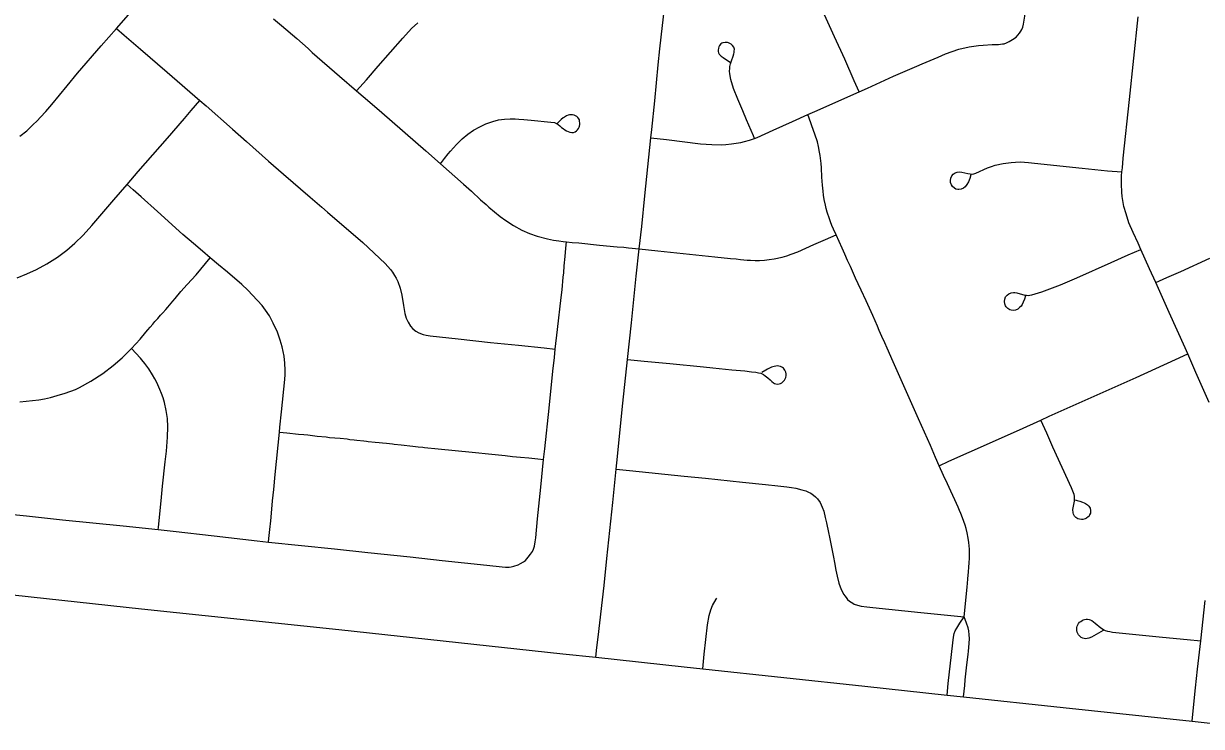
# Model space of a CAD drawing. Extents: x 0 to 1134, y 0 to 440.
# Drawn here: x 837.352 to 837.976, y 356.117 to 356.49 of the extents above; entities that cross this region are included whole.
import ezdxf

# ---------------------------------------------------------------- set-up
doc = ezdxf.new("R2010")
doc.units = 0
for name, color, linetype in [('GM_X_City_Street', 7, 'Continuous'), ('GM_X_County_Road', 7, 'Continuous'), ('GM_X_Township_Road', 7, 'Continuous')]:
    doc.layers.add(name, color=color, linetype=linetype)

msp = doc.modelspace()

# ---------------------------------------------------------------- linework, layer by layer
at = {"layer": 'GM_X_City_Street'}
for points in [[(837.87793, 356.4825), (837.87887, 356.48344), (837.87977, 356.48454), (837.88051, 356.48553), (837.88104, 356.48647), (837.8815, 356.4878), (837.88189, 356.48928), (837.88265, 356.49347), (837.8855, 356.51931), (837.88739, 356.53838), (837.88837, 356.54836), (837.89138, 356.57677), (837.89382, 356.59861), (837.89441, 356.60391), (837.89598, 356.61995), (837.8966, 356.62673), (837.897, 356.63045)], [(837.3501, 356.43), (837.35379, 356.43282), (837.35713, 356.43598), (837.35933, 356.43818), (837.36117, 356.44003), (837.36397, 356.44315), (837.36707, 356.4468), (837.37111, 356.45163), (837.37515, 356.45665), (837.38065, 356.46329), (837.39321, 356.47787), (837.4013, 356.48703), (837.43489, 356.52558)], [(837.79477, 356.45342), (837.79222, 356.4593), (837.78728, 356.47072), (837.78181, 356.48255), (837.76849, 356.51191)], [(837.48451, 356.49222), (837.48878, 356.48859), (837.49685, 356.48179), (837.50283, 356.47644), (837.50511, 356.47438), (837.51955, 356.46169), (837.52846, 356.45405), (837.53553, 356.44799), (837.54198, 356.44252), (837.5653, 356.42227), (837.57302, 356.41539), (837.5852, 356.40455), (837.58938, 356.4009), (837.59422, 356.39633), (837.59719, 356.39375), (837.59859, 356.39245), (837.60166, 356.39), (837.60463, 356.38754), (837.60758, 356.3853), (837.61164, 356.38263), (837.61605, 356.38021), (837.6201, 356.37841), (837.62431, 356.37701), (837.62976, 356.37566), (837.63292, 356.37501), (837.63567, 356.37459), (837.63805, 356.37425), (837.6398, 356.37406), (837.64272, 356.37376), (837.64624, 356.37346), (837.65721, 356.37236), (837.66655, 356.37147), (837.67024, 356.37114), (837.6727, 356.37087), (837.67829, 356.37037), (837.68816, 356.36935), (837.71834, 356.3661), (837.72669, 356.36529), (837.72959, 356.36497), (837.7319, 356.36475), (837.73541, 356.36442), (837.73723, 356.3643), (837.73972, 356.36424), (837.74197, 356.36422), (837.74474, 356.36439), (837.7472, 356.36461), (837.74973, 356.36501), (837.75403, 356.366), (837.7565, 356.36668), (837.75883, 356.36746), (837.76233, 356.36883), (837.77082, 356.37261), (837.77702, 356.37533), (837.78263, 356.3777)], [(837.52846, 356.45405), (837.53374, 356.4598), (837.54008, 356.46701), (837.55309, 356.48192), (837.55774, 356.48702), (837.56105, 356.48998)], [(837.98034, 356.28896), (837.9732, 356.3048), (837.96888, 356.31465), (837.96746, 356.31788), (837.95915, 356.33659), (837.95195, 356.35253), (837.94868, 356.35977), (837.9441, 356.37003), (837.94261, 356.37335), (837.93997, 356.37896), (837.93773, 356.38407), (837.93621, 356.38879), (837.93512, 356.39276), (837.93447, 356.39601), (837.93409, 356.39813), (837.93392, 356.4003), (837.93375, 356.40464), (837.93389, 356.40898), (837.93407, 356.41108), (837.93426, 356.41323), (837.93466, 356.4183), (837.93811, 356.44938), (837.9426, 356.4932)], [(837.4013, 356.48703), (837.40543, 356.48349), (837.41409, 356.47605), (837.42821, 356.46391), (837.44559, 356.44891), (837.44888, 356.44606), (837.46288, 356.43377), (837.47027, 356.42712), (837.48194, 356.41676), (837.48976, 356.40981), (837.50399, 356.39773), (837.5102, 356.3924), (837.51319, 356.38984), (837.53189, 356.37364), (837.54369, 356.36262), (837.54656, 356.35936), (837.54761, 356.35804), (837.54865, 356.35628), (837.54949, 356.35472), (837.55035, 356.35296), (837.55167, 356.34948), (837.55258, 356.34587), (837.55344, 356.34035), (837.55409, 356.33605), (837.55475, 356.33367), (837.55582, 356.33143), (837.55719, 356.32933), (837.55843, 356.32792), (837.55987, 356.32675), (837.5615, 356.32587), (837.56384, 356.32503), (837.56539, 356.32467), (837.56749, 356.32431), (837.58231, 356.3226), (837.5996, 356.32077), (837.61443, 356.31929), (837.62801, 356.31785), (837.63385, 356.31724)], [(837.6845, 356.42915), (837.69282, 356.42815), (837.71069, 356.42599), (837.71683, 356.42553), (837.72173, 356.42548), (837.72428, 356.4256), (837.72723, 356.42591), (837.73206, 356.42671), (837.73414, 356.42717), (837.73679, 356.4279), (837.73878, 356.42854), (837.73936, 356.42877), (837.74079, 356.42934), (837.74926, 356.43311), (837.75943, 356.43776), (837.76759, 356.44144), (837.77127, 356.4431), (837.79477, 356.45342), (837.79917, 356.45537), (837.81309, 356.46172), (837.82542, 356.46706), (837.82825, 356.46825), (837.83666, 356.47185), (837.84061, 356.47353), (837.8441, 356.4748), (837.84761, 356.476), (837.8531, 356.47728), (837.85808, 356.47799), (837.86054, 356.47825), (837.86528, 356.47857), (837.8671, 356.4786), (837.86868, 356.47862), (837.86966, 356.4787), (837.87071, 356.47882), (837.87173, 356.47895), (837.87295, 356.47945), (837.87428, 356.48007), (837.87602, 356.48112), (837.87793, 356.4825)], [(837.73936, 356.42877), (837.73878, 356.43014), (837.73513, 356.43866), (837.73315, 356.44338), (837.73056, 356.44955), (837.72828, 356.45533), (837.72683, 356.45997), (837.7263, 356.46302), (837.72615, 356.46446), (837.72623, 356.46585), (837.72639, 356.46695), (837.72666, 356.46829), (837.72717, 356.46989), (837.72804, 356.47241), (837.72838, 356.47359), (837.72856, 356.47432), (837.72867, 356.47504), (837.72873, 356.47607), (837.72836, 356.47707), (837.72777, 356.47799), (837.72706, 356.47874), (837.72633, 356.47915), (837.72569, 356.47938), (837.72508, 356.47954), (837.72384, 356.47966), (837.72266, 356.4795), (837.72208, 356.47925), (837.7215, 356.47886), (837.72083, 356.47795), (837.72054, 356.47723), (837.72032, 356.47659), (837.72008, 356.47547), (837.72014, 356.47478), (837.72036, 356.47405), (837.72068, 356.47351), (837.72117, 356.47287), (837.72165, 356.47239), (837.72274, 356.4716), (837.72672, 356.46909)], [(837.34866, 356.35502), (837.35387, 356.35702), (837.35895, 356.35933), (837.36439, 356.36234), (837.37011, 356.366), (837.37506, 356.36971), (837.37925, 356.37336), (837.3837, 356.37766), (837.38836, 356.38263), (837.40003, 356.39631), (837.40699, 356.40437), (837.41293, 356.41124), (837.4284, 356.42898), (837.43733, 356.43933), (837.44096, 356.44355), (837.44559, 356.44891)], [(837.57302, 356.41539), (837.57511, 356.41816), (837.57717, 356.42066), (837.57836, 356.42197), (837.58155, 356.42559), (837.58451, 356.42854), (837.58755, 356.43105), (837.59059, 356.4332), (837.59381, 356.43499), (837.59705, 356.43656), (837.60068, 356.43779), (837.60376, 356.4386), (837.60694, 356.43904), (837.61002, 356.43919), (837.61254, 356.43918), (837.61449, 356.43902), (837.61725, 356.43884), (837.62099, 356.43854), (837.63147, 356.43746), (837.63346, 356.43719), (837.63416, 356.43694), (837.63474, 356.43667), (837.6354, 356.43617), (837.63629, 356.43543), (837.63718, 356.43466), (837.63795, 356.43404), (837.63881, 356.43341), (837.63985, 356.43284), (837.64074, 356.43241), (837.64152, 356.43214), (837.64252, 356.43194), (837.64353, 356.43202), (837.64434, 356.43225), (837.64505, 356.43274), (837.64562, 356.4333), (837.64612, 356.434), (837.64643, 356.43469), (837.6467, 356.43535), (837.64686, 356.4362), (837.64686, 356.43694), (837.64674, 356.43791), (837.64659, 356.43857), (837.64628, 356.43926), (837.64577, 356.43988), (837.64519, 356.44039), (837.64454, 356.44073), (837.6438, 356.44104), (837.64298, 356.44124), (837.64217, 356.44136), (837.64136, 356.44136), (837.64058, 356.44112), (837.63973, 356.44077), (837.63869, 356.44015), (837.63806, 356.43972), (837.63702, 356.4388), (837.63508, 356.4369)], [(837.85045, 356.17542), (837.85166, 356.18768), (837.85201, 356.19134), (837.85223, 356.19317), (837.85243, 356.19562), (837.85276, 356.19926), (837.85302, 356.20169), (837.85319, 356.20412), (837.85332, 356.20653), (837.85334, 356.20952), (837.85328, 356.2113), (837.85316, 356.21306), (837.85297, 356.21482), (837.85263, 356.2171), (837.85205, 356.21996), (837.85147, 356.22224), (837.85099, 356.22394), (837.84966, 356.22791), (837.84876, 356.23015), (837.84803, 356.23184), (837.84734, 356.23351), (837.84554, 356.23744), (837.84334, 356.24206), (837.84158, 356.24587), (837.8396, 356.25027), (837.83723, 356.25549), (837.83527, 356.2598), (837.83254, 356.26622), (837.82629, 356.2804), (837.81997, 356.29461), (837.8129, 356.31043), (837.80966, 356.31771), (837.8084, 356.32049), (837.80691, 356.32384), (837.80542, 356.32717), (837.80447, 356.3294), (837.80325, 356.33216), (837.80205, 356.33495), (837.79851, 356.34273), (837.79583, 356.34844), (837.79429, 356.35188), (837.79297, 356.35475), (837.79018, 356.36091), (837.78871, 356.36421), (837.78732, 356.36743), (837.78585, 356.37066), (837.78431, 356.37417), (837.78263, 356.3777), (837.78131, 356.3807), (837.78043, 356.38275), (837.7797, 356.38459), (837.77904, 356.3862), (837.77786, 356.38972), (837.77735, 356.3917), (837.77691, 356.3935), (837.77632, 356.39648), (837.77598, 356.39877), (837.77573, 356.4008), (837.77537, 356.40409), (837.77509, 356.40824), (837.77484, 356.41315), (837.77464, 356.41558), (837.77417, 356.41981), (837.77389, 356.42161), (837.7733, 356.42457), (837.77271, 356.42692), (837.77143, 356.43098), (837.76979, 356.43553), (837.7692, 356.43711), (837.76759, 356.44144)], [(837.85406, 356.40954), (837.85346, 356.40755), (837.85274, 356.40586), (837.85196, 356.40442), (837.85103, 356.40319), (837.85006, 356.40242), (837.84893, 356.40191), (837.84771, 356.40171), (837.84702, 356.40177), (837.84611, 356.40201), (837.84539, 356.40245), (837.84436, 356.40327), (837.8437, 356.40424), (837.84326, 356.40539), (837.84314, 356.40661), (837.84336, 356.40783), (837.84388, 356.40894), (837.84468, 356.40989), (837.8457, 356.4106), (837.84684, 356.41095), (837.84805, 356.41105), (837.84928, 356.4109), (837.85243, 356.41026), (837.8537, 356.41002), (837.85477, 356.40996), (837.85563, 356.41008), (837.85657, 356.41034), (837.86279, 356.41315), (837.86496, 356.414), (837.86688, 356.41457), (837.87109, 356.41559), (837.8754, 356.41614), (837.87761, 356.41628), (837.88035, 356.41635), (837.88448, 356.4161), (837.88772, 356.41579), (837.88955, 356.41557), (837.90122, 356.41426), (837.91302, 356.41297), (837.92643, 356.41172), (837.93407, 356.41108)], [(837.48188, 356.21509), (837.48208, 356.21692), (837.48253, 356.22178), (837.48307, 356.22639), (837.48341, 356.23041), (837.48405, 356.2369), (837.48438, 356.23992), (837.48474, 356.2429), (837.48547, 356.25086), (837.48771, 356.27327), (837.48796, 356.27585), (837.4888, 356.28397), (837.49055, 356.3012), (837.49066, 356.30378), (837.49075, 356.30616), (837.4906, 356.30988), (837.49012, 356.31358), (837.48914, 356.31844), (837.48808, 356.32198), (837.48659, 356.32616), (837.48438, 356.33106), (837.4824, 356.33485), (837.48039, 356.33788), (837.4785, 356.3403), (837.47349, 356.34581), (837.47089, 356.34846), (837.46774, 356.3514), (837.46009, 356.35792), (837.45537, 356.36188), (837.45092, 356.36566), (837.44688, 356.3691), (837.44219, 356.37314), (837.43651, 356.37798), (837.42312, 356.39006), (837.4145, 356.39782), (837.41016, 356.40162), (837.40699, 356.40437)], [(837.61802, 356.20536), (837.61947, 356.20705), (837.62074, 356.20873), (837.62168, 356.21013), (837.62228, 356.21131), (837.62276, 356.21296), (837.62317, 356.21517), (837.62349, 356.21735), (837.62448, 356.22741), (837.62612, 356.24405), (837.62765, 356.25886), (837.62822, 356.26444), (837.63062, 356.28598), (837.63258, 356.30551), (837.63338, 356.31288), (837.63385, 356.31724), (837.63499, 356.32768), (837.63691, 356.3446), (837.63741, 356.34869), (837.63809, 356.35528), (837.63828, 356.35768), (837.63861, 356.36138), (837.63911, 356.36622), (837.6395, 356.37062), (837.6398, 356.37406)], [(837.3501, 356.28936), (837.35344, 356.28959), (837.36028, 356.29042), (837.36319, 356.29096), (837.36643, 356.29169), (837.37, 356.29264), (837.37425, 356.29392), (837.37958, 356.29587), (837.38185, 356.29699), (837.38785, 356.30032), (837.39416, 356.30439), (837.39965, 356.30854), (837.40439, 356.31263), (837.4093, 356.31749), (837.41385, 356.32252), (837.41688, 356.32627), (837.41803, 356.32751), (837.41913, 356.32884), (837.42064, 356.3305), (837.42175, 356.33183), (837.42326, 356.33349), (837.42473, 356.33524), (837.4259, 356.33646), (837.42742, 356.33821), (837.42858, 356.33953), (837.43124, 356.34267), (837.4324, 356.34401), (837.43554, 356.34771), (837.43884, 356.35137), (837.44351, 356.35659), (837.45092, 356.36566)], [(837.88302, 356.34547), (837.88242, 356.34373), (837.88174, 356.34202), (837.88123, 356.34092), (837.88059, 356.33999), (837.87986, 356.33921), (837.87886, 356.33845), (837.87774, 356.33792), (837.87652, 356.33771), (837.87529, 356.33784), (837.87469, 356.33803), (837.87355, 356.33871), (837.8727, 356.33956), (837.87231, 356.34012), (837.87194, 356.34123), (837.87178, 356.34246), (837.87194, 356.34369), (837.87242, 356.34484), (837.87318, 356.34583), (837.87416, 356.34657), (837.8753, 356.34706), (837.87652, 356.34726), (837.87733, 356.34721), (837.87836, 356.34707), (837.88258, 356.34588), (837.88348, 356.34572), (837.88442, 356.34568), (837.88531, 356.34572), (837.88627, 356.34592), (837.8916, 356.34762), (837.90155, 356.35123), (837.91015, 356.35493), (837.9283, 356.36315), (837.93743, 356.36713), (837.9441, 356.37003)], [(837.95195, 356.35253), (837.95791, 356.35515), (837.96531, 356.35841), (837.98063, 356.36547)], [(837.42343, 356.22167), (837.42355, 356.22284), (837.42525, 356.23879), (837.42581, 356.24467), (837.42723, 356.25759), (837.42783, 356.26311), (837.42844, 356.27052), (837.42855, 356.2761), (837.42831, 356.28041), (837.42773, 356.28471), (837.42677, 356.28893), (837.42604, 356.29147), (837.42523, 356.29365), (837.42433, 356.29586), (837.4227, 356.29948), (837.42164, 356.30153), (837.42044, 356.30359), (837.41851, 356.30672), (837.41749, 356.30823), (837.41637, 356.30969), (837.41486, 356.31159), (837.41403, 356.31247), (837.4093, 356.31749)], [(837.67209, 356.31168), (837.68088, 356.31085), (837.69448, 356.30957), (837.71235, 356.30777), (837.7173, 356.30733), (837.72745, 356.30633), (837.7343, 356.30565), (837.7378, 356.30528), (837.74013, 356.30501), (837.74148, 356.30476), (837.74276, 356.30442), (837.74407, 356.30383), (837.7451, 356.30315), (837.7465, 356.30196), (837.7476, 356.30091), (837.74852, 356.30007), (837.74937, 356.2994), (837.74992, 356.29909), (837.75062, 356.2988), (837.7516, 356.29868), (837.75251, 356.2988), (837.75323, 356.29903), (837.75388, 356.29941), (837.75462, 356.30005), (837.75523, 356.30071), (837.75567, 356.30147), (837.75593, 356.30222), (837.7561, 356.30327), (837.7561, 356.30417), (837.75596, 356.30505), (837.7555, 356.30605), (837.75479, 356.30706), (837.75429, 356.30751), (837.75321, 356.30808), (837.75233, 356.30828), (837.75141, 356.30834), (837.75065, 356.30824), (837.74985, 356.30808), (837.74847, 356.30764), (837.74732, 356.3072), (837.74627, 356.30665), (837.74535, 356.30613), (837.74335, 356.30477)], [(837.83723, 356.25549), (837.84231, 356.25782), (837.85304, 356.26272), (837.87971, 356.27457), (837.89115, 356.27969), (837.89558, 356.28167), (837.9194, 356.29228), (837.9415, 356.30217), (837.96241, 356.31169), (837.96888, 356.31465)], [(837.90934, 356.23742), (837.91035, 356.23715), (837.91172, 356.23672), (837.91312, 356.23617), (837.91402, 356.23578), (837.91479, 356.2354), (837.91577, 356.23473), (837.91653, 356.234), (837.91714, 356.23294), (837.91741, 356.2318), (837.91744, 356.23114), (837.91733, 356.23044), (837.91694, 356.22943), (837.91662, 356.22883), (837.91616, 356.22834), (837.91522, 356.22767), (837.91463, 356.22738), (837.91341, 356.22708), (837.91265, 356.22701), (837.9116, 356.22713), (837.91074, 356.22736), (837.90958, 356.2281), (837.90897, 356.22881), (837.90834, 356.22988), (837.90817, 356.23048), (837.90803, 356.23232), (837.90817, 356.23321), (837.90888, 356.23663), (837.90899, 356.23758), (837.909, 356.23848), (837.90891, 356.23933), (837.90868, 356.24031), (837.90731, 356.24378), (837.8974, 356.26538), (837.89417, 356.27278), (837.89115, 356.27969)], [(837.48771, 356.27327), (837.49164, 356.27288), (837.49776, 356.27226), (837.50064, 356.27199), (837.50269, 356.27176), (837.50516, 356.27147), (837.50761, 356.27122), (837.51244, 356.2707), (837.51422, 356.27051), (837.51983, 356.27004), (837.5235, 356.26964), (837.52506, 356.26943), (837.5272, 356.26922), (837.52877, 356.26902), (837.53237, 356.26863), (837.53383, 356.26847), (837.53475, 356.26834), (837.53847, 356.26795), (837.54061, 356.26774), (837.54222, 356.26758), (837.54436, 356.26738), (837.54594, 356.2672), (837.54753, 356.26705), (837.5485, 356.26694), (837.55212, 356.2665), (837.55839, 356.26583), (837.56113, 356.26553), (837.56367, 356.26527), (837.56462, 356.26516), (837.57178, 356.26443), (837.58981, 356.2627), (837.60018, 356.26162), (837.60733, 356.26084), (837.61124, 356.26044), (837.61535, 356.26005), (837.61976, 356.25966), (837.62455, 356.25917), (837.62765, 356.25886)], [(837.66611, 356.25363), (837.67307, 356.25293), (837.7021, 356.24996), (837.71349, 356.24881), (837.733, 356.24675), (837.74524, 356.24551), (837.75176, 356.24492), (837.75654, 356.24429), (837.75895, 356.24396), (837.76129, 356.24352), (837.76437, 356.24279), (837.76662, 356.24216), (837.76804, 356.24155), (837.76927, 356.24098), (837.77071, 356.23998), (837.77178, 356.23905), (837.77279, 356.23796), (837.77415, 356.23605), (837.7753, 356.23355), (837.77603, 356.23143), (837.77684, 356.22805), (837.77747, 356.22528), (837.77852, 356.22006), (837.77904, 356.21764), (837.77985, 356.21419), (837.78058, 356.21053), (837.78124, 356.20701), (837.78175, 356.20415), (837.78248, 356.2002), (837.78314, 356.19697), (837.7841, 356.19333), (837.78475, 356.1914), (837.78543, 356.18967), (837.78667, 356.18729), (837.78717, 356.18656), (837.78787, 356.18567), (837.78871, 356.18472), (837.78978, 356.18383), (837.79143, 356.1827), (837.79216, 356.18223), (837.79392, 356.18157), (837.79582, 356.18114), (837.79898, 356.18069), (837.80204, 356.18037), (837.82744, 356.1778), (837.85045, 356.17542)], [(837.34315, 356.23008), (837.3536, 356.22897), (837.37275, 356.2269), (837.4049, 356.2236), (837.42343, 356.22167), (837.43147, 356.22083), (837.45308, 356.21833), (837.47591, 356.21569), (837.48188, 356.21509), (837.51694, 356.21139), (837.53447, 356.20954), (837.55687, 356.20719), (837.57395, 356.20528), (837.59765, 356.20287), (837.60568, 356.20199), (837.60749, 356.20182), (837.60939, 356.20185), (837.61055, 356.20199), (837.61184, 356.20221), (837.61419, 356.20304), (837.61545, 356.20368), (837.61691, 356.20453), (837.61802, 356.20536)], [(837.71195, 356.14797), (837.71278, 356.15574), (837.71443, 356.17131), (837.71533, 356.17622), (837.71622, 356.17921), (837.71719, 356.18151), (837.7191, 356.18475), (837.71944, 356.18528)], [(837.97128, 356.12016), (837.97166, 356.12385), (837.9731, 356.1378), (837.97409, 356.14768), (837.97581, 356.16277), (837.97808, 356.18408)], [(837.84137, 356.13405), (837.84204, 356.14025), (837.8437, 356.1555), (837.84439, 356.16161), (837.84473, 356.16463), (837.84524, 356.16662), (837.84575, 356.16801), (837.84649, 356.1694), (837.8481, 356.17212), (837.85045, 356.17542)], [(837.85016, 356.13311), (837.85078, 356.13915), (837.85107, 356.14204), (837.85191, 356.15), (837.85252, 356.15554), (837.8527, 356.15737), (837.85309, 356.16126), (837.8533, 356.16398), (837.85316, 356.16595), (837.85287, 356.16801), (837.8525, 356.16969), (837.85169, 356.17204), (837.85045, 356.17542)], [(837.92418, 356.16829), (837.91798, 356.16478), (837.91652, 356.16412), (837.91568, 356.16395), (837.91499, 356.16389), (837.91407, 356.16395), (837.91329, 356.16417), (837.91251, 356.16456), (837.91151, 356.16538), (837.91102, 356.166), (837.91064, 356.1666), (837.91036, 356.16742), (837.91021, 356.1682), (837.91015, 356.16897), (837.91021, 356.1698), (837.9104, 356.17053), (837.91069, 356.17128), (837.9111, 356.17193), (837.91164, 356.17258), (837.91219, 356.17307), (837.91294, 356.17353), (837.91357, 356.17386), (837.91428, 356.17405), (837.91507, 356.17424), (837.91576, 356.17427), (837.91661, 356.17414), (837.91724, 356.17392), (837.91808, 356.17355), (837.91991, 356.17214), (837.92287, 356.16966), (837.9237, 356.16907), (837.92439, 356.16864), (837.92521, 356.16829), (837.92643, 356.16792), (837.92756, 356.16764), (837.92899, 356.16741), (837.95559, 356.16472), (837.96854, 356.16347), (837.97581, 356.16277)]]:
    msp.add_lwpolyline(points, dxfattribs=at)
at = {"layer": 'GM_X_County_Road'}
msp.add_line((837.97128, 356.12016), (837.9969, 356.11743), dxfattribs=at)
for points in [[(837.32954, 356.18881), (837.33819, 356.18797), (837.4147, 356.17974), (837.51915, 356.1687), (837.63778, 356.15593), (837.65526, 356.15405)], [(837.65526, 356.15405), (837.70204, 356.14904), (837.71195, 356.14797)], [(837.71195, 356.14797), (837.7978, 356.13872), (837.84137, 356.13405)], [(837.84137, 356.13405), (837.85016, 356.13311), (837.90284, 356.12746), (837.97128, 356.12016)]]:
    msp.add_lwpolyline(points, dxfattribs=at)
at = {"layer": 'GM_X_Township_Road'}
for points in [[(837.6845, 356.42915), (837.68496, 356.43355), (837.68657, 356.44875), (837.68842, 356.46784), (837.68927, 356.47629), (837.6938, 356.5165), (837.69633, 356.54099)], [(837.67829, 356.37037), (837.67964, 356.38219), (837.68133, 356.39833), (837.6845, 356.42915)], [(837.67209, 356.31168), (837.67414, 356.33118), (837.67668, 356.35584), (837.67829, 356.37037)], [(837.66611, 356.25363), (837.66646, 356.2571), (837.66967, 356.28861), (837.67209, 356.31168)], [(837.65526, 356.15405), (837.6559, 356.15929), (837.65658, 356.16478), (837.6597, 356.19206), (837.66114, 356.20634), (837.66435, 356.23607), (837.66611, 356.25363)]]:
    msp.add_lwpolyline(points, dxfattribs=at)

doc.saveas('drawing.dxf')
